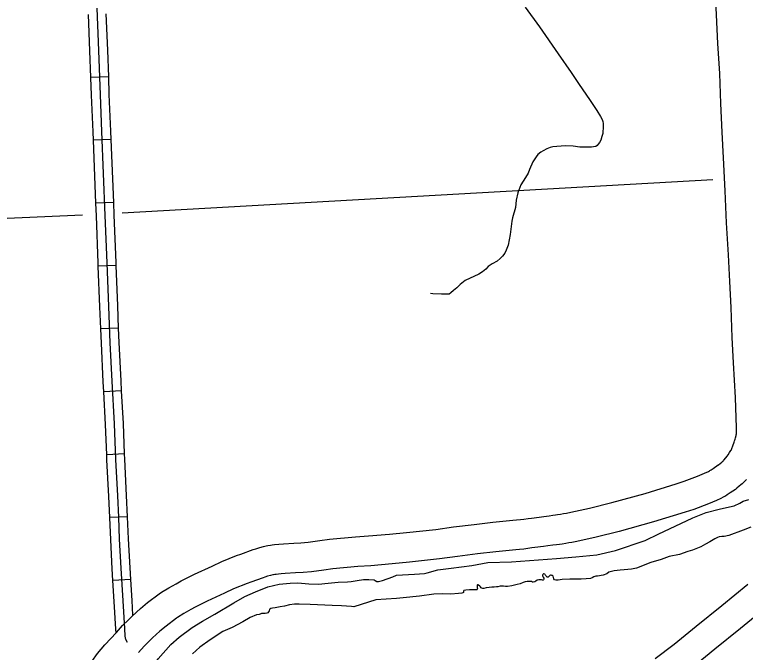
# Model space of a CAD drawing. Extents: x 1720274 to 1751788, y 372074 to 391887.
# Drawn here: x 1737492 to 1738461, y 378212 to 379057 of the extents above; entities that cross this region are included whole.
import ezdxf

# ---------------------------------------------------------------- set-up
doc = ezdxf.new("R2010")
doc.units = 0
for name, color, linetype in [('Level 10', 7, 'Continuous'), ('Level 32', 7, 'Continuous'), ('Level 35', 7, 'Continuous'), ('Level 5', 7, 'Continuous'), ('Level 9', 7, 'Continuous')]:
    doc.layers.add(name, color=color, linetype=linetype)

msp = doc.modelspace()

# ---------------------------------------------------------------- linework, layer by layer
at = {"layer": 'Level 10'}
for points in [[(1737871.53, 378356.75), (1737881.04, 378357.54), (1737896.84, 378359.81), (1737909.48, 378361.47), (1737943.95, 378364.69), (1737961.29, 378365.87), (1737989.29, 378368.18), (1738011.58, 378370.25), (1738050.51, 378374.62), (1738074.13, 378378.03), (1738101.53, 378381.25), (1738126.12, 378383.99), (1738152.88, 378386.72), (1738157.71, 378387.19), (1738162.87, 378387.7), (1738167.31, 378388.26), (1738172.97, 378389.14), (1738177.55, 378389.64), (1738187.87, 378390.9), (1738193.76, 378391.83), (1738200.99, 378392.73), (1738205.69, 378393.31), (1738209.23, 378393.81), (1738211.91, 378394.2), (1738216.14, 378394.91), (1738220.22, 378395.66), (1738224.17, 378396.31), (1738229.92, 378397.36), (1738254.57, 378402.59), (1738283.94, 378410.05), (1738328.27, 378422.36), (1738369.73, 378435.16), (1738379.95, 378438.36), (1738397.67, 378445.14), (1738406.98, 378449.17), (1738412.27, 378451.53), (1738413.57, 378452.17), (1738414.36, 378452.61), (1738414.93, 378452.93), (1738415.85, 378453.49), (1738418.67, 378455.45), (1738425.44, 378460), (1738425.74, 378460.22), (1738427.71, 378461.87), (1738429.99, 378463.81), (1738431.77, 378465.27), (1738432.18, 378465.62), (1738432.89, 378466.42), (1738435.47, 378469.54), (1738437.08, 378471.72), (1738438.44, 378473.64), (1738440.33, 378476.46), (1738441.25, 378477.81), (1738442.11, 378479.07), (1738442.75, 378480.04), (1738442.97, 378480.4), (1738443.42, 378481.7), (1738444.82, 378485.55), (1738446.48, 378490.35), (1738447.06, 378491.83), (1738447.39, 378492.82), (1738447.82, 378494.34), (1738448.34, 378496.1), (1738448.67, 378497.14), (1738448.79, 378497.68), (1738449.04, 378498.93), (1738449.24, 378500.15), (1738449.37, 378501.43), (1738449.49, 378502.39), (1738449.51, 378502.67), (1738449.51, 378504.29), (1738449.51, 378505.62), (1738449.51, 378509.36), (1738448.2, 378549.43), (1738445.65, 378595.18), (1738443.97, 378629.13), (1738442.3, 378668.68), (1738440.53, 378703.42), (1738438.86, 378738.41), (1738436.39, 378780.99), (1738434.45, 378823.21), (1738432.33, 378867.16), (1738430.65, 378901.38), (1738428.71, 378939.05), (1738427.3, 378978.82), (1738425.01, 379018.87), (1738423.15, 379056.9), (1738421.66, 379086.13)], [(1738462.81, 378440.61), (1738459.93, 378437.42), (1738457.28, 378435.11), (1738455.34, 378433.51), (1738453.19, 378431.69), (1738450.08, 378429.07), (1738448.09, 378427.63), (1738440.96, 378422.83), (1738437.35, 378420.33), (1738434.84, 378418.81), (1738433.74, 378418.19), (1738431.94, 378417.18), (1738428.99, 378415.74), (1738422.87, 378413.01), (1738412.59, 378408.56), (1738392.92, 378401.03), (1738381.45, 378397.44), (1738339.38, 378384.45), (1738294.09, 378371.87), (1738263.53, 378364.12), (1738237.57, 378358.6), (1738230.94, 378357.39), (1738227.02, 378356.75), (1738222.98, 378356), (1738218.04, 378355.18), (1738214.85, 378354.71), (1738210.88, 378354.15), (1738205.85, 378353.53), (1738199.27, 378352.71), (1738193.35, 378351.78), (1738182.1, 378350.4), (1738178.14, 378349.97), (1738172.79, 378349.14), (1738167.29, 378348.45), (1738161.58, 378347.88), (1738156.79, 378347.41), (1738130.31, 378344.71), (1738106.02, 378342.01), (1738079.26, 378338.86), (1738055.53, 378335.44), (1738015.61, 378330.95), (1737992.74, 378328.83), (1737964.25, 378326.48), (1737947.13, 378325.32), (1737913.88, 378322.21), (1737902.22, 378320.68), (1737885.5, 378318.28), (1737874.82, 378317.38)], [(1737626.77, 378238.1), (1737634.88, 378247.03), (1737642.27, 378254.38), (1737647.5, 378259.66), (1737658.91, 378269.86), (1737668.2, 378277.45), (1737683.52, 378289.12), (1737686.77, 378291.33), (1737696.48, 378297.05), (1737705.89, 378302.42), (1737712.59, 378306.36), (1737730.36, 378315.11), (1737753.79, 378326.01), (1737766.56, 378331.86), (1737786.16, 378339.81), (1737791.68, 378341.88), (1737808.48, 378347.79), (1737811.64, 378348.88), (1737816.91, 378350.5), (1737821.77, 378351.71), (1737825.48, 378352.64), (1737827.89, 378353.18), (1737831.27, 378353.74), (1737833.43, 378354.01), (1737836.63, 378354.51), (1737842.11, 378355.07), (1737848.47, 378355.47), (1737862.44, 378356.22), (1737871.53, 378356.75)], [(1737874.82, 378317.38), (1737864.65, 378316.79), (1737850.78, 378316.04), (1737845.37, 378315.7), (1737841.69, 378315.32), (1737838.91, 378314.89), (1737836.95, 378314.64), (1737835.43, 378314.39), (1737834.56, 378314.2), (1737831.36, 378313.4), (1737827.5, 378312.43), (1737823.86, 378311.31), (1737821.47, 378310.49), (1737805.18, 378304.76), (1737800.52, 378303.01), (1737782.21, 378295.58), (1737770.34, 378290.15), (1737747.41, 378279.48), (1737731.36, 378271.58), (1737725.7, 378268.24), (1737716.29, 378262.87), (1737707.92, 378257.95), (1737706.62, 378257.06), (1737692.67, 378246.44), (1737684.59, 378239.83), (1737674.73, 378231.02), (1737670.23, 378226.48), (1737663.44, 378219.72), (1737656, 378211.54)], [(1738341.86, 378203.21), (1738366.64, 378222.61), (1738396.06, 378246.41), (1738430.01, 378273.83), (1738464.49, 378301.78)], [(1738489.09, 378270.87), (1738454.85, 378243.12), (1738420.89, 378215.69), (1738391.24, 378191.7)], [(1737491, 378008.79), (1737493.27, 378014.44), (1737505.61, 378040.79), (1737515.55, 378062.17), (1737531.75, 378093.75), (1737555.68, 378138.34), (1737583.93, 378183.13), (1737594.1, 378199.32), (1737601.8, 378209.88), (1737611.57, 378221.51), (1737626.77, 378238.1)]]:
    msp.add_lwpolyline(points, dxfattribs=at)
at = {"layer": 'Level 32'}
for p, q in [((1737616.61, 378974.61), (1737592.92, 378973.8)), ((1737619.94, 378891.31), (1737596.26, 378890.39)), ((1737623.2, 378807.95), (1737599.51, 378807.03)), ((1737626.42, 378724.61), (1737602.74, 378723.65)), ((1737629.78, 378641.24), (1737606.1, 378640.3)), ((1737633.74, 378558.06), (1737610.07, 378556.82)), ((1737637.6, 378474.58), (1737613.91, 378473.64)), ((1737641.65, 378391.3), (1737617.97, 378390.26)), ((1737645.87, 378308.18), (1737622.22, 378306.76))]:
    msp.add_line(p, q, dxfattribs=at)
for points in [[(1737641.39, 378224.82), (1737639.31, 378228.54), (1737638.67, 378230.8), (1737638.35, 378233.22), (1737637.86, 378243.05), (1737635.71, 378279.78), (1737633.11, 378323), (1737631.1, 378361.45), (1737629.81, 378390.79), (1737628.52, 378418.92), (1737626.02, 378467.28), (1737624.17, 378514.34), (1737621.19, 378571.01), (1737618.7, 378621.94), (1737616.76, 378670.3), (1737614.43, 378727.93), (1737612.01, 378790.64), (1737607.66, 378902.02), (1737605.57, 378950.7), (1737603.55, 379009.53), (1737601.06, 379065.48)], [(1737592.92, 378973.8), (1737591.71, 379009.07), (1737589.58, 379057.03)], [(1737616.61, 378974.61), (1737615.39, 379010), (1737613.25, 379058.09)], [(1737596.26, 378890.39), (1737595.82, 378901.54), (1737593.73, 378950.25), (1737592.92, 378973.8)], [(1737619.94, 378891.31), (1737619.5, 378902.51), (1737617.41, 378951.16), (1737616.61, 378974.61)], [(1737599.51, 378807.03), (1737596.26, 378890.39)], [(1737623.2, 378807.95), (1737619.94, 378891.31)], [(1737626.42, 378724.61), (1737626.27, 378728.4), (1737623.85, 378791.1), (1737623.2, 378807.95)], [(1737602.74, 378723.65), (1737602.59, 378727.46), (1737600.17, 378790.18), (1737599.51, 378807.03)], [(1737606.1, 378640.3), (1737604.92, 378669.83), (1737602.74, 378723.65)], [(1737629.78, 378641.24), (1737628.6, 378670.78), (1737626.42, 378724.61)], [(1737610.07, 378556.82), (1737609.36, 378570.4), (1737606.86, 378621.42), (1737606.1, 378640.3)], [(1737633.74, 378558.06), (1737633.03, 378571.61), (1737630.54, 378622.47), (1737629.78, 378641.24)], [(1737613.91, 378473.64), (1737612.33, 378513.8), (1737610.07, 378556.82)], [(1737637.6, 378474.58), (1737636.01, 378514.89), (1737633.74, 378558.06)], [(1737617.97, 378390.19), (1737617.97, 378390.22), (1737616.68, 378418.34), (1737614.19, 378466.74), (1737613.91, 378473.64)], [(1737641.65, 378391.35), (1737640.36, 378419.49), (1737637.86, 378467.81), (1737637.6, 378474.58)], [(1737645.87, 378308.18), (1737644.94, 378323.67), (1737642.93, 378362.02), (1737641.65, 378391.3)], [(1737622.22, 378306.76), (1737621.28, 378322.34), (1737619.26, 378360.88), (1737617.97, 378390.26)], [(1737626.27, 378237.55), (1737626.03, 378242.41), (1737623.88, 378279.08), (1737622.22, 378306.76)], [(1737648.7, 378260.73), (1737647.54, 378280.48), (1737645.87, 378308.18)]]:
    msp.add_lwpolyline(points, dxfattribs=at)
at = {"layer": 'Level 35'}
msp.add_lwpolyline([(1738169.25, 379066.96), (1738188.11, 379040.92), (1738212.93, 379005.15), (1738230.2, 378980.51), (1738239.93, 378965.81), (1738255.61, 378943.35), (1738264.35, 378929.84), (1738269.31, 378922.09), (1738271.3, 378917.91), (1738272.29, 378915.33), (1738272.49, 378912.75), (1738272.49, 378909.17), (1738272.09, 378899.43), (1738271.1, 378895.26), (1738269.51, 378890.49), (1738267.92, 378887.71), (1738266.14, 378885.32), (1738264.55, 378883.33), (1738262.96, 378882.34), (1738259.78, 378881.74), (1738257.2, 378881.35), (1738250.25, 378881.35), (1738246.48, 378881.35), (1738241.91, 378881.35), (1738232.78, 378882.54), (1738222.26, 378882.94), (1738205.98, 378881.74), (1738202.4, 378880.95), (1738197.84, 378879.16), (1738193.07, 378876.58), (1738190.09, 378874.79), (1738186.12, 378871.61), (1738183.74, 378868.63), (1738179.17, 378862.07), (1738175, 378851.74), (1738173.22, 378846.97), (1738169.44, 378841.2), (1738163.29, 378831.27), (1738159.52, 378820.74), (1738157.33, 378811.2), (1738156.14, 378801.46), (1738152.17, 378787.75), (1738151.38, 378783.18), (1738149.19, 378765.69), (1738146.61, 378751.18), (1738144.03, 378744.62), (1738142.24, 378740.85), (1738138.87, 378736.68), (1738136.09, 378733.5), (1738131.92, 378730.12), (1738125.37, 378726.54), (1738120.2, 378723.16), (1738116.83, 378719.58), (1738112.66, 378716.21), (1738107.7, 378713.03), (1738089.63, 378704.48), (1738083.08, 378699.12), (1738078.51, 378694.94), (1738073.94, 378691.37), (1738070.37, 378687.99), (1738068.19, 378686.6), (1738064.21, 378686.6), (1738058.06, 378686.6), (1738046.54, 378686.99), (1738043.76, 378687.19)], dxfattribs=at)
at = {"layer": 'Level 5'}
for points in [[(1737634.65, 378794.13), (1738418.09, 378838.27)], [(1736770.39, 378755.95), (1737581.77, 378791.53)]]:
    msp.add_lwpolyline(points, dxfattribs=at)
at = {"layer": 'Level 9'}
for points in [[(1737998.34, 378314.07), (1738022.39, 378315.07), (1738035.78, 378315.99), (1738038.97, 378317.05), (1738053.27, 378320.86), (1738070.76, 378322.99), (1738098.43, 378326.8), (1738119.57, 378330.6), (1738151.21, 378331.36), (1738210.67, 378335.93), (1738236.52, 378338.36), (1738264.2, 378340.8), (1738288.99, 378346.58), (1738328.23, 378359.98), (1738346.48, 378368.81), (1738360.62, 378375.2), (1738391.8, 378390.12), (1738409.44, 378396.82), (1738426.78, 378401.38), (1738436.21, 378403.82), (1738446.25, 378405.95), (1738454.15, 378409.45), (1738458.41, 378411.89), (1738466.02, 378414.17)], [(1738468.4, 378377.58), (1738458.53, 378373.42), (1738439.41, 378366.66), (1738433.38, 378365), (1738431.3, 378365.1), (1738429.95, 378365.1), (1738426.73, 378364.79), (1738424.34, 378363.75), (1738421.01, 378361.98), (1738414.15, 378358.23), (1738408.33, 378355.11), (1738402.2, 378351.47), (1738391.08, 378347), (1738384.95, 378345.23), (1738373.83, 378341.38), (1738360.32, 378338.78), (1738349.82, 378334.72), (1738335.79, 378330.67), (1738316.98, 378323.39), (1738310.43, 378322.03), (1738300.45, 378320.79), (1738295.15, 378320.58), (1738287.46, 378319.85), (1738280.19, 378317.87), (1738277.59, 378315.79), (1738272.5, 378313.92), (1738265.01, 378312.78), (1738262.73, 378312.57), (1738260.13, 378311.63), (1738258.15, 378310.49), (1738255.66, 378309.45), (1738250.15, 378308.93), (1738243.5, 378308.72), (1738228.43, 378308.51), (1738218.04, 378307.99), (1738212.74, 378307.37), (1738209.72, 378307.26), (1738208.06, 378307.89), (1738207.23, 378309.03), (1738206.19, 378312.57), (1738205.46, 378313.3), (1738204.63, 378313.61), (1738203.8, 378313.71), (1738202.66, 378313.71), (1738201.82, 378313.4), (1738200.58, 378312.15), (1738199.54, 378311.32), (1738198.4, 378311.42), (1738197.36, 378311.94), (1738196.94, 378312.78), (1738196.73, 378313.4), (1738195.9, 378314.44), (1738195.07, 378315.06), (1738194.13, 378315.58), (1738193.3, 378315.48), (1738192.58, 378314.96), (1738192.37, 378313.92), (1738192.37, 378313.19), (1738193.09, 378311.32), (1738193.72, 378310.07), (1738193.93, 378309.03)], [(1737938.46, 378305.6), (1737946.23, 378306.89), (1737954.44, 378308.1), (1737961.89, 378308.26), (1737968.59, 378307.65), (1737970.11, 378307.04), (1737972.39, 378305.52), (1737974.37, 378305.64), (1737976.34, 378305.83), (1737979.97, 378306.97), (1737993.61, 378311.52), (1737998.34, 378314.07)], [(1737614.46, 378095.05), (1737630.12, 378122.14), (1737648.83, 378152.59), (1737666.17, 378180.44), (1737682.29, 378202.97), (1737699.02, 378222), (1737710.12, 378231.59), (1737727.45, 378244.68), (1737740.84, 378253.05), (1737757.57, 378262.18), (1737782.81, 378277.41), (1737797.26, 378285.63), (1737811.25, 378292.02), (1737827.68, 378298.56), (1737842.58, 378301.76), (1737857.48, 378303.44), (1737867.67, 378303.59), (1737882.27, 378302.22), (1737894.74, 378302.07), (1737907.98, 378303.13), (1737921.21, 378304.5), (1737933.53, 378304.96), (1737938.46, 378305.6)], [(1738193.93, 378309.03), (1738193.82, 378308.41), (1738193.61, 378307.68), (1738192.89, 378307.16), (1738192.06, 378307.16), (1738191.02, 378307.57), (1738188.83, 378307.78), (1738187.38, 378307.57), (1738184.99, 378307.05), (1738183.22, 378306.12), (1738181.77, 378305.18), (1738179.9, 378304.66), (1738178.96, 378304.77), (1738177.61, 378305.29), (1738175.12, 378305.6), (1738171.89, 378305.6), (1738169.19, 378305.18), (1738166.49, 378304.25), (1738162.64, 378302.58), (1738158.49, 378301.44), (1738151.42, 378299.88), (1738145.5, 378298.73), (1738143, 378298.84), (1738140.61, 378299.25), (1738138.95, 378299.36), (1738135.93, 378299.15), (1738133.02, 378298.32), (1738131.05, 378298.32), (1738128.14, 378298), (1738125.02, 378297.8), (1738121.18, 378297.38), (1738117.54, 378297.17), (1738114.32, 378296.34), (1738113.17, 378296.34), (1738111.72, 378296.76), (1738110.89, 378297.28), (1738110.06, 378298.32), (1738109.02, 378299.46), (1738107.35, 378300.81), (1738106.73, 378301.12), (1738106.11, 378301.02), (1738105.59, 378300.6), (1738105.28, 378300.08), (1738105.28, 378298.21), (1738105.38, 378297.28), (1738105.79, 378295.92), (1738105.38, 378294.78), (1738104.86, 378294.47), (1738104.03, 378294.36), (1738101.22, 378294.36), (1738095.09, 378294.47), (1738090.41, 378293.95), (1738087.71, 378293.43), (1738087.5, 378292.49), (1738087.5, 378291.66), (1738087.4, 378291.03), (1738086.67, 378290.41), (1738085.22, 378290.2), (1738080.85, 378289.58), (1738070.56, 378288.75), (1738059.23, 378288.95), (1738047.8, 378288.64), (1738028.99, 378286.25), (1738007.17, 378283.75), (1737998.23, 378282.92), (1737971, 378281.05), (1737941.89, 378272.1)], [(1737941.89, 378272.1), (1737938.88, 378272.26), (1737925.27, 378273.3), (1737912.9, 378273.71), (1737883.9, 378275.07), (1737869.25, 378275.48), (1737863.12, 378275.28), (1737856.57, 378274.65), (1737849.92, 378272.78), (1737844, 378271.95), (1737837.34, 378270.39), (1737834.02, 378270.07), (1737831.63, 378269.66), (1737830.38, 378268.93), (1737829.96, 378268.2), (1737829.34, 378266.64), (1737828.61, 378265.29), (1737827.57, 378264.04), (1737826.22, 378263.31), (1737824.35, 378263.21), (1737821.96, 378263.21), (1737819.47, 378263), (1737817.39, 378262.38), (1737816.14, 378261.86), (1737812.85, 378261.42), (1737804.1, 378257.62), (1737794.68, 378252.21), (1737780.23, 378244.37), (1737767.91, 378239.05), (1737751.03, 378228.24), (1737737.64, 378218.5), (1737727.91, 378209.82)]]:
    msp.add_lwpolyline(points, dxfattribs=at)

doc.saveas('drawing.dxf')
